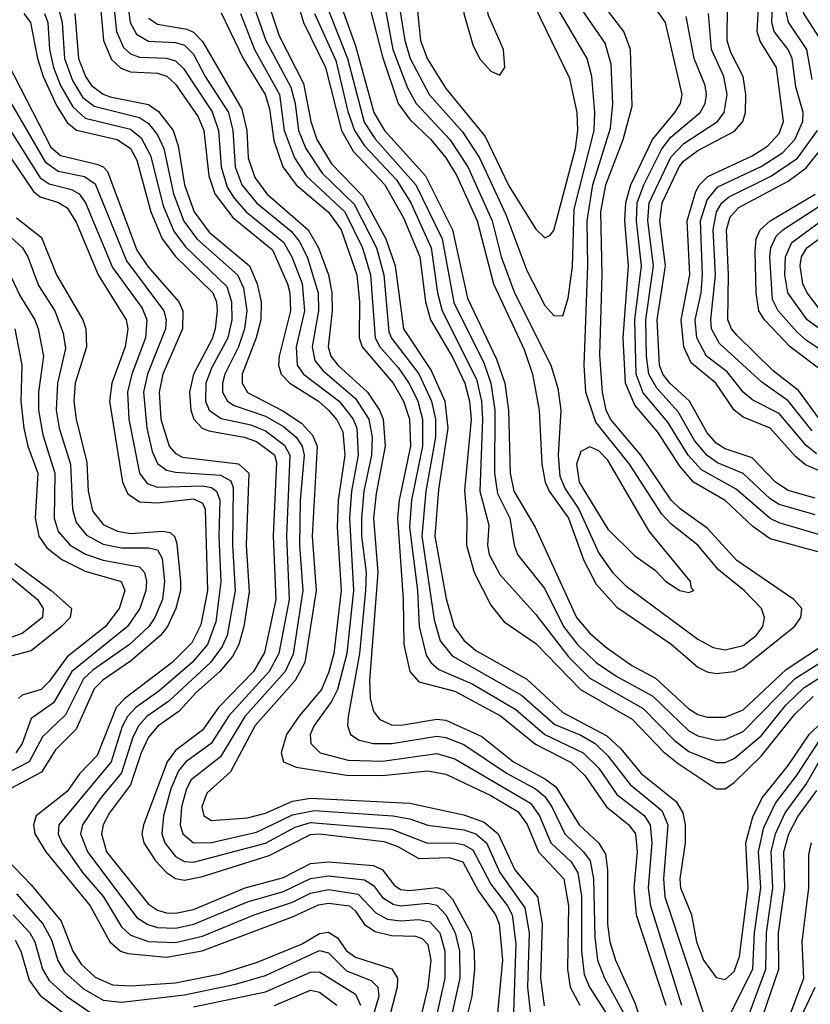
# Model space of a CAD drawing. Header units: inches. Extents: x 501365 to 657855, y 482276 to 547543.
# Tile 505 of 656: x 585184 to 586939, y 531232 to 533416. Entities that reach past the tile are written whole.
import ezdxf

# ---------------------------------------------------------------- set-up
doc = ezdxf.new("R2010")
doc.units = ezdxf.units.IN
doc.header["$MEASUREMENT"] = 0
doc.layers.add('A5583', color=7, linetype='Continuous')

msp = doc.modelspace()

# ---------------------------------------------------------------- linework, layer by layer
at = {"layer": 'A5583', "color": 5}
for points, elevation in [([(586943.6, 533283.6), (586931.5, 533350), (586890.8, 533410.8), (586886.6, 533430), (586886.3, 533510), (586877.1, 533557.1), (586858.2, 533598.2), (586816.7, 533650), (586797.9, 533690), (586811.8, 533710), (586906.4, 533750), (586933.6, 533766.4), (586951.7, 533790)], 4140), ([(586963.1, 533370), (586924.9, 533430), (586918.2, 533458.2), (586909.7, 533569.7), (586894, 533610), (586870.6, 533650), (586866.1, 533670), (586876, 533690), (587002.5, 533750)], 4120), ([(585929.2, 533570), (585990, 533333.9), (586024.3, 533230), (586050, 533194.4), (586096.9, 533150), (586130.6, 533110), (586154.7, 533070), (586199.6, 532970), (586236, 532830), (586304.1, 532684.1), (586323, 532630), (586337.7, 532550), (586343.7, 532430), (586350.8, 532390), (586359.5, 532370), (586402.8, 532310), (586436.7, 532216.6), (586463.8, 532163.8), (586510, 532113.1), (586630, 532031.4), (586690, 531979.6), (586710, 531969.3), (586730, 531965.6), (586770, 531970), (586790, 531978.6), (586903.9, 532070), (586918.4, 532090), (586920.2, 532110), (586902.4, 532130), (586776, 532216), (586710, 532288.3), (586650.6, 532330.6), (586630.2, 532350.2), (586563.2, 532450), (586495.7, 532530), (586486.2, 532550), (586477.7, 532590), (586472.1, 532672.1), (586477, 532850), (586474.5, 532990), (586485.6, 533050), (586523.9, 533150), (586543.9, 533223.9), (586540.5, 533350), (586525.2, 533390), (586450, 533488.8)], 4320), ([(585416, 533510), (585429.7, 533409.8), (585443.7, 533383.7), (585470, 533368.3), (585530, 533365.4), (585550, 533359.3), (585570, 533339.7), (585596, 533290), (585647.5, 533210), (585657.2, 533170), (585662.8, 533090), (585677.8, 533050), (585709.7, 533009.7), (585787.1, 532947.1), (585805, 532925), (585822.3, 532890), (585846.8, 532810), (585847.6, 532770), (585833.3, 532690), (585839.8, 532659.8), (585857.5, 532637.5), (585930, 532575.4), (585959.5, 532530), (585966.4, 532490), (585965.2, 532450), (585948.6, 532370), (585943, 532310), (585943.4, 532270), (585953.3, 532190), (585952.3, 532150), (585938.6, 532010), (585913.3, 531870), (585912.2, 531850), (585918.3, 531830), (585937.8, 531817.8), (585970, 531810), (586010.5, 531810.5), (586110, 531826.6), (586130, 531823.7), (586170, 531807.8), (586264.9, 531744.9), (586329.5, 531709.5), (586350, 531692.5), (586365.8, 531670), (586394.1, 531610), (586435.9, 531570), (586450.4, 531550), (586458.4, 531510), (586460.9, 531380.9), (586466.7, 531330), (586482.2, 531290), (586525.9, 531210)], 4060), ([(585388.9, 533490), (585399.2, 533390), (585414.5, 533354.5), (585430, 533340.7), (585450, 533333.2), (585510, 533330.6), (585530, 533324.8), (585548.1, 533308.1), (585611.4, 533211.4), (585625.5, 533170), (585631.4, 533090), (585644.8, 533044.8), (585660.1, 533020.1), (585687.1, 532990), (585770, 532922.2), (585788.5, 532890), (585811.2, 532831.2), (585816.7, 532770), (585798.2, 532690), (585800, 532650), (585814.3, 532630), (585893.4, 532570), (585924.9, 532530), (585932.8, 532510), (585935.9, 532450), (585920.9, 532370), (585916.2, 532310), (585925.6, 532150), (585910.3, 532010), (585889.5, 531930.5), (585876.4, 531903.6), (585837.8, 531850), (585829.2, 531830), (585830.5, 531810), (585851.3, 531790), (585913.4, 531773.4), (585990, 531771.3), (586110, 531788.3), (586150, 531776.5), (586318, 531678), (586338.5, 531650), (586363.7, 531590), (586408.2, 531548.2), (586423.6, 531523.6), (586431.4, 531471.4), (586431.4, 531350), (586437.6, 531297.6), (586449.1, 531270), (586496.2, 531196.2)], 4040), ([(585724.4, 533490), (585760.2, 533380.2), (585814.4, 533274.4), (585830.3, 533190), (585844.1, 533150), (585876.4, 533096.4), (585945.5, 533025.5), (585996.8, 532930), (586017.9, 532870), (586036.2, 532730), (586097.9, 532637.9), (586127.7, 532570), (586135, 532510), (586113.8, 532373.8), (586105.8, 532270), (586131.2, 532131.2), (586149.1, 532069.1), (586170, 532039.3), (586196.9, 532016.9), (586310, 531952.9), (586390, 531879.3), (586487.5, 531827.5), (586518.6, 531798.6), (586563.9, 531743.9), (586641.5, 531681.5), (586656.2, 531656.2), (586661.8, 531630), (586661.3, 531590), (586649.7, 531510), (586651.3, 531490), (586675.5, 531430), (586686.8, 531370), (586702.5, 531330), (586730, 531291.5), (586750, 531287), (586770, 531304.3), (586782.2, 531337.8), (586801.3, 531490), (586795.9, 531590), (586812.1, 531647.9), (586832.4, 531690), (586890, 531761.8), (586937.1, 531830), (586990, 531882)], 4180), ([(585790.9, 533490.9), (585814.3, 533410), (585862.8, 533310), (585898.4, 533170), (585924.7, 533124.7), (585995.1, 533050), (586036.5, 532976.5), (586072.3, 532890), (586085.4, 532790), (586096, 532750), (586145.9, 532665.9), (586172.3, 532610), (586182.8, 532570), (586186.5, 532530), (586171.9, 532371.9), (586177.1, 532310), (586175.8, 532250), (586193.1, 532190), (586230, 532117.4), (586260, 532080), (586330, 532032), (586429.3, 531930), (586544.1, 531864.1), (586612.5, 531792.5), (586645.8, 531765.8), (586730, 531709.7), (586750, 531710.1), (586770, 531723.5), (586830, 531782.1), (586904.7, 531875.3), (586945.4, 531914.6)], 4220), ([(586018.9, 533498.9), (586038.9, 533370), (586050.8, 533330), (586093.2, 533250), (586167.2, 533167.2), (586204.7, 533110), (586263.6, 532983.6), (586310, 532859.8), (586350, 532782.2), (586370, 532759.5), (586390, 532759.3), (586401.8, 532798.2), (586411.4, 532868.6), (586415.5, 532995.5), (586459.3, 533170), (586460.8, 533210), (586454.3, 533290), (586443.9, 533330), (586379.3, 533439.3)], 4360), ([(586952.9, 532452.9), (586930, 532471.4), (586870, 532542.5), (586811.8, 532571.8), (586790.3, 532590), (586754.7, 532634.7), (586709.2, 532670), (586687.3, 532710), (586684, 532750), (586696.7, 532810), (586700, 532850), (586695.9, 532970), (586710, 533016.8), (586734.4, 533045.6), (586830, 533090.2), (586878.3, 533121.7), (586905, 533150), (586922.6, 533190), (586923.3, 533210), (586907.4, 533267.4), (586899.4, 533330), (586890.2, 533350), (586858.8, 533390), (586853.8, 533410), (586856.7, 533490)], 4160), ([(585361.5, 533470), (585370.3, 533370.3), (585387.8, 533327.8), (585408.6, 533308.6), (585430, 533300.7), (585490, 533297.3), (585510.8, 533290.8), (585530, 533272.8), (585580.6, 533200.6), (585593, 533170), (585604.4, 533070), (585617.7, 533030), (585657.3, 532977.3), (585745.7, 532905.7), (585778.5, 532830), (585784.1, 532810), (585785.5, 532770), (585760.4, 532670), (585758.9, 532650), (585764.9, 532630), (585784.2, 532610), (585847.7, 532570), (585870, 532550), (585888.4, 532528.4), (585901.9, 532501.9), (585906, 532450), (585891.1, 532350), (585889.2, 532289.2), (585897.8, 532150), (585881.6, 532010), (585870.8, 531969.2), (585854.2, 531930), (585803.9, 531870), (585776.9, 531830), (585764.5, 531790), (585769.7, 531770), (585797.8, 531757.8), (585910, 531740.4), (585990, 531739.3), (586090, 531749.7), (586130, 531742.4), (586230, 531695.1), (586290, 531659.7), (586311, 531631), (586336.3, 531570), (586392.1, 531510), (586402.5, 531450), (586400, 531310), (586406, 531270), (586428, 531230)], 4020), ([(585695.8, 533470), (585730.7, 533370), (585786.2, 533266.2), (585795.7, 533230), (585802.9, 533170), (585819.2, 533130), (585855.4, 533075.4), (585926.5, 533006.5), (585976.5, 532910), (585992.5, 532850), (586003.9, 532723.9), (586009.8, 532709.8), (586070.1, 532630.1), (586098.6, 532570), (586107.1, 532530), (586107.3, 532490), (586085.6, 532370), (586077.1, 532270), (586104.4, 532084.4), (586118, 532038), (586144.7, 532004.7), (586297.9, 531917.9), (586372.5, 531852.5), (586430, 531828.7), (586461.6, 531810), (586490, 531783.3), (586539.1, 531719.1), (586610, 531661.8), (586623.4, 531630), (586613.1, 531510), (586616.4, 531470), (586709.4, 531189.4)], 4160), ([(585889.7, 533469.7), (585930, 533358.3), (585970.6, 533210), (585994.5, 533170), (586085.2, 533070), (586145, 532950), (586178.3, 532798.3), (586243, 532663), (586261.5, 532610), (586269.6, 532550), (586273.2, 532410), (586281.2, 532370), (586328.8, 532290), (586420.4, 532090), (586450, 532054.9), (586484.7, 532024.7), (586543.3, 531983.3), (586595.5, 531955.5), (586670, 531887.5), (586690, 531875), (586710, 531868.8), (586750, 531868.8), (586790, 531885.2), (586885.7, 531974.3), (587029.7, 532070)], 4280), ([(585990.2, 533470.2), (586013, 533350), (586045.3, 533265.3), (586064.1, 533230), (586139.3, 533150), (586179, 533090), (586233.2, 532970), (586253.4, 532890), (586282.7, 532810), (586363, 532650), (586378.6, 532598.6), (586385.8, 532550), (586379.7, 532450), (586383.3, 532403.3), (586395.1, 532375.1), (586425.5, 532330), (586470, 532232.8), (586500.2, 532190), (586530, 532160.1), (586690, 532041.9), (586723.7, 532023.7), (586750, 532017.9), (586790, 532027.7), (586818.8, 532050), (586833.9, 532070), (586837.9, 532090), (586830.7, 532110), (586792.4, 532150), (586735.8, 532195.8), (586689.6, 532250), (586630, 532297.6), (586610, 532319.3), (586537.7, 532430), (586463.2, 532523.2), (586441.4, 532590), (586437.2, 532650), (586445.3, 532870), (586443.7, 532970), (586456.9, 533050), (586495.8, 533175.8), (586501.3, 533230), (586497.4, 533317.4), (586483.7, 533363.7), (586411.7, 533470)], 4340), ([(586064.6, 533464.6), (586074, 533370), (586088.8, 533330), (586130, 533263.8), (586217.3, 533157.3), (586270, 533047.3), (586330, 532951.3), (586350, 532931.8), (586361.6, 532938.4), (586370, 532948.8), (586417.8, 533130), (586423.4, 533170), (586422, 533210), (586405.5, 533285.5), (586326.9, 533446.9)], 4380), ([(586970, 532232.2), (586850, 532264.5), (586812.1, 532292.1), (586750, 532349.7), (586679.8, 532390), (586650, 532425.9), (586601.1, 532501.1), (586550, 532560.6), (586529.4, 532609.4), (586523.7, 532710), (586536, 532870), (586527.8, 532970), (586529.6, 533010.4), (586541.1, 533050), (586589, 533150), (586638.4, 533210), (586651.1, 533230), (586654.9, 533250), (586617.7, 533410), (586576.6, 533470)], 4280), ([(587030, 532384.5), (586928.9, 532428.9), (586906.7, 532446.7), (586850, 532510), (586790, 532534.1), (586770.1, 532550.1), (586729.8, 532609.8), (586674.6, 532654.6), (586658.7, 532690), (586652.7, 532750), (586671.9, 532850), (586666, 532970), (586685.2, 533034.8), (586693, 533050), (586711.5, 533068.5), (586810, 533113.8), (586844.3, 533135.7), (586870, 533163.9), (586879.9, 533190), (586864.4, 533310), (586828.1, 533368.1), (586821.3, 533390), (586825.6, 533470)], 4180), ([(585268.4, 533450), (585278.5, 533410), (585283.9, 533330), (585301.5, 533281.5), (585324.1, 533244.1), (585350, 533224), (585450, 533199.2), (585470, 533185.9), (585490, 533160.7), (585504.4, 533130), (585525.9, 533030), (585548.9, 532968.9), (585577.7, 532930), (585668.2, 532850), (585681, 532821), (585688.5, 532770), (585683.5, 532730), (585670.2, 532690), (585639.9, 532630), (585634.2, 532610), (585634.7, 532590), (585645.4, 532570), (585660.4, 532560.4), (585730, 532536.3), (585770, 532513.3), (585798, 532490), (585811.5, 532470), (585815.7, 532450), (585807.3, 532350), (585805.3, 532250), (585813, 532150), (585791.3, 532008.7), (585773.9, 531970), (585684.1, 531870), (585630, 531780.8), (585565, 531730), (585554.5, 531710), (585543.3, 531670), (585540.7, 531630), (585546.7, 531610), (585570, 531590.1), (585610, 531590.7), (585710, 531613.7), (585790, 531651.8), (585838.3, 531661.7), (586012.6, 531650), (586050, 531643.6), (586090, 531629), (586170, 531619), (586196.6, 531610), (586220.6, 531590), (586250, 531524.3), (586305.8, 531445.8), (586315.3, 531390), (586311.2, 531270), (586322.7, 531170)], 3960), ([(585864.4, 533450), (585912.3, 533330), (585949.1, 533189.1), (585972.7, 533152.7), (586063.4, 533050), (586122.1, 532930), (586148.3, 532788.4), (586214.8, 532654.8), (586230.3, 532610), (586238.8, 532550), (586238.5, 532410), (586244.8, 532364.8), (586272.3, 532310), (586281.9, 532250), (586289.7, 532230), (586350, 532153.7), (586391.3, 532070), (586422.8, 532030), (586464.2, 531990), (586510, 531959), (586590, 531915.4), (586670, 531838.1), (586690, 531827.1), (586730, 531817.9), (586750, 531819.2), (586790, 531837.1), (586905.8, 531954.2), (587087.9, 532070)], 4260), ([(586950, 532354.5), (586890, 532371.6), (586861.8, 532390), (586810, 532444.3), (586750, 532464.1), (586730, 532476.7), (586710, 532499.8), (586671.3, 532570), (586627.6, 532610), (586612.1, 532630), (586604.7, 532650), (586599.7, 532750), (586618.1, 532870), (586605.1, 532970), (586610.6, 533010), (586648, 533090), (586658, 533102), (586690, 533126.2), (586770.9, 533169.1), (586789.7, 533190), (586795.6, 533210), (586796.1, 533250), (586790.2, 533290), (586763, 533343), (586754.7, 533370), (586755.2, 533450)], 4220), ([(585193.8, 533430), (585208.2, 533410), (585223.6, 533330), (585236.3, 533290), (585266, 533226), (585290, 533187.9), (585310.7, 533170.7), (585400.6, 533150), (585430.6, 533130), (585444.1, 533104.1), (585475.6, 532990), (585500.6, 532930), (585530, 532891), (585612.8, 532810), (585621.3, 532790), (585623, 532770), (585618.3, 532730), (585611.7, 532708.3), (585570.4, 532630), (585561.6, 532590), (585564, 532550), (585570.8, 532530), (585589.1, 532510), (585604, 532504), (585683, 532490), (585710, 532480.7), (585750, 532451), (585754.7, 532434.7), (585746.9, 532270), (585753.1, 532130), (585728.1, 532011.9), (585703.2, 531970), (585625.4, 531890), (585590, 531839.6), (585530, 531794.6), (585511.4, 531770), (585458.9, 531630), (585455.5, 531610), (585459.8, 531590), (585485.9, 531550), (585510, 531524.3), (585530, 531511.2), (585550, 531507.4), (585590, 531515.3), (585737.8, 531562.2), (585830, 531608.7), (585850, 531610), (585992.9, 531592.9), (586022.5, 531582.5), (586070, 531554.9), (586137.7, 531557.7), (586167.9, 531547.9), (586203.1, 531483.1), (586240.7, 531430), (586248.8, 531410), (586255.7, 531330), (586238.8, 531150)], 3920), ([(585239.6, 533430), (585246.5, 533410), (585250.6, 533350), (585259.3, 533310), (585275.2, 533270), (585302.5, 533222.5), (585330, 533197.7), (585430, 533172.9), (585454, 533154), (585474.6, 533114.6), (585503, 533003), (585526.7, 532946.7), (585552.3, 532912.3), (585643.9, 532823.9), (585654.6, 532790), (585654.9, 532750), (585646.5, 532710), (585610, 532642.8), (585597.9, 532610), (585596.8, 532570), (585605.1, 532550), (585631.5, 532531.5), (585697.2, 532517.2), (585730, 532503.9), (585772.4, 532472.4), (585784, 532450), (585776.5, 532270), (585782.4, 532130), (585759.8, 532010), (585738.1, 531970), (585648.4, 531871.6), (585609.4, 531810.6), (585553.1, 531770), (585536.8, 531750), (585519.6, 531710), (585503.7, 531650), (585500.1, 531610), (585506.4, 531590), (585530, 531559.8), (585550, 531548.8), (585570, 531546.8), (585730, 531589.1), (585795.5, 531624.5), (585830, 531635.3), (586010, 531620.5), (586089.6, 531589.6), (586150, 531590), (586170, 531585.6), (586190, 531574.6), (586230, 531498), (586267.1, 531450), (586277.2, 531430), (586285.7, 531365.7), (586277.9, 531150)], 3940), ([(585306.7, 533430), (585315.2, 533330), (585330.1, 533290.2), (585343.9, 533270), (585370, 533250.6), (585385.4, 533245.3), (585470, 533228.1), (585492.3, 533212.3), (585524.7, 533170), (585536.3, 533136.3), (585550.3, 533050), (585571.4, 532990), (585605, 532945), (585694.2, 532870), (585711.5, 532830), (585720.5, 532790), (585719.4, 532750), (585709.2, 532710), (585678.3, 532630), (585677.9, 532610), (585690, 532589.3), (585768.7, 532548.7), (585810, 532521.1), (585834.4, 532494.4), (585844.7, 532470), (585833.8, 532270), (585842.1, 532150), (585817, 531990), (585796.1, 531950), (585707.1, 531850), (585652.4, 531747.6), (585599.6, 531700.4), (585588.5, 531670), (585593, 531650), (585610, 531639.4), (585690, 531645.1), (585730, 531655.9), (585790, 531682.7), (585830, 531689.3), (586050, 531678.2), (586170, 531652.4), (586215.6, 531635.6), (586246.5, 531610), (586283.6, 531530), (586333.4, 531470), (586344.2, 531410), (586340.2, 531290), (586348.2, 531228.2)], 3980), ([(585470, 533419.5), (585490, 533405.9), (585555.4, 533395.4), (585570, 533388.8), (585590, 533368), (585677.5, 533217.5), (585688.6, 533170), (585691.7, 533110), (585706.1, 533066.1), (585732.9, 533030), (585825, 532950), (585848, 532910), (585870, 532850), (585877.3, 532810), (585878, 532770), (585869.1, 532690), (585875.3, 532670), (585890.7, 532650), (585956.5, 532590), (585983.3, 532550), (585990.9, 532530), (585995.9, 532470), (585975.3, 532364.7), (585969.9, 532310), (585979.5, 532190), (585961.2, 531950), (585962.2, 531910), (585970, 531881.6), (585983.6, 531863.6), (586010, 531852.1), (586031.2, 531851.2), (586110, 531864.6), (586130, 531862.1), (586210, 531825.6), (586280.4, 531770), (586351.5, 531731.5), (586374.1, 531714.1), (586426, 531630), (586469.6, 531589.6), (586484.5, 531564.5), (586488.9, 531530), (586489.2, 531409.2), (586494.2, 531370), (586506.6, 531330), (586550, 531235.2), (586566.3, 531186.3)], 4080), ([(585631.5, 533431.5), (585680.6, 533330), (585729.4, 533250), (585738.6, 533218.6), (585748.2, 533148.2), (585768.2, 533090), (585798, 533050), (585870, 532989.2), (585897.8, 532950), (585932.8, 532850), (585938.7, 532790), (585937.6, 532710), (585944.2, 532690), (586013.6, 532610), (586036.6, 532570), (586049.9, 532529.9), (586051.6, 532470), (586026.5, 532350), (586023, 532310), (586035.7, 532130), (586036.9, 532030), (586050.2, 531970.2), (586070, 531947.2), (586150, 531926.1), (586251.9, 531871.9), (586329.2, 531809.2), (586408.5, 531768.5), (586439.1, 531739.1), (586486.8, 531670), (586536.8, 531630), (586551.2, 531610), (586555.3, 531570), (586547.4, 531490), (586552.9, 531430), (586618.7, 531230)], 4120), ([(585674.7, 533430), (585705.2, 533350), (585760.8, 533250), (585771.1, 533170), (585794, 533110), (585820.2, 533070), (585905.8, 532990), (585945.2, 532910), (585963.1, 532850), (585973.1, 532710), (585983.6, 532690), (586024.6, 532644.6), (586048.9, 532608.9), (586068.3, 532570), (586078.7, 532530), (586078.3, 532470), (586054.3, 532350), (586049.6, 532290), (586067.4, 532150), (586070.8, 532070), (586086.6, 532006.6), (586096.7, 531990), (586114.8, 531974.8), (586190, 531942.2), (586286, 531886), (586350.4, 531830.4), (586435.4, 531790), (586470, 531755.8), (586510, 531697.1), (586570.5, 531650.5), (586584.2, 531630), (586587.9, 531590), (586579.1, 531490), (586584.7, 531450), (586653.5, 531230)], 4140), ([(585839.1, 533430), (585885.9, 533325.9), (585912.7, 533212.7), (585927.4, 533170), (585950, 533136.6), (586021, 533061), (586052.6, 533010), (586097.6, 532910), (586111.8, 532810), (586122, 532770), (586198.4, 532618.4), (586209.2, 532570), (586211.9, 532530), (586206.1, 532370), (586225.5, 532294.5), (586222.9, 532250), (586226.6, 532230), (586250, 532185.2), (586330, 532096.8), (586402.5, 532002.5), (586450, 531955.5), (586568.3, 531888.3), (586637.4, 531817.4), (586670, 531792.9), (586730, 531768.2), (586750, 531768.5), (586770, 531776.8), (586830, 531827.1), (586884.7, 531895.3), (586925.7, 531934.3), (587030, 532000.5)], 4240), ([(587010, 532258.4), (586870, 532300), (586850, 532309.5), (586774.6, 532374.6), (586697.6, 532417.6), (586668.3, 532450), (586623.1, 532523.1), (586568, 532588), (586552.9, 532630), (586550, 532750), (586564.3, 532870), (586553.3, 532970), (586555, 533010), (586569.5, 533050), (586610.1, 533129.9), (586630, 533155.7), (586695.1, 533210), (586706.1, 533230), (586709.2, 533250), (586706.1, 533270), (586681.8, 533330), (586663.5, 533423.5)], 4260), ([(586950, 532317.5), (586870, 532340.9), (586850, 532352.9), (586790, 532409.3), (586733.2, 532433.2), (586710, 532449.5), (586682.5, 532482.5), (586646.3, 532546.4), (586598.4, 532598.4), (586580.7, 532630), (586575.5, 532670), (586574.5, 532750), (586591.6, 532870), (586578.5, 532970), (586581.3, 533010), (586630, 533111.2), (586658.8, 533141.2), (586733.5, 533190), (586748.2, 533210), (586755.1, 533250), (586747.1, 533290), (586719.7, 533350), (586713.5, 533430)], 4240), ([(585130, 533372), (585253.3, 533133.3), (585274.6, 533114.6), (585355.6, 533095.6), (585369.6, 533089.6), (585379, 533079), (585444.7, 532904.7), (585468.7, 532868.7), (585537.3, 532790), (585546.5, 532770), (585545.7, 532730), (585502.1, 532630), (585493.8, 532590), (585497.5, 532530), (585516.2, 532470), (585530, 532453.5), (585545.5, 532445.5), (585670, 532430.6), (585693.3, 532410), (585687.3, 532250), (585693.5, 532146.5), (585682.1, 532070), (585671, 532030), (585656.4, 532003.6), (585628.4, 531970), (585576.4, 531923.6), (585538.1, 531881.9), (585491.3, 531848.7), (585470, 531824.4), (585453.7, 531790), (585430, 531718.7), (585383.4, 531656.6), (585369.6, 531630), (585365.6, 531610), (585377.1, 531570), (585470, 531453.9), (585490, 531440.4), (585510, 531434.5), (585530, 531433.6), (585570, 531441.8), (585685.2, 531490), (585770, 531513.3), (585830, 531544.4), (585870, 531547.5), (585970, 531539.6), (585989.9, 531529.9), (586015.8, 531495.8), (586030, 531486.7), (586050, 531483.9), (586110, 531491.1), (586125.9, 531485.9), (586145.1, 531465.1), (586185.9, 531390), (586193.1, 531350), (586194.1, 531310), (586187.9, 531250), (586168.2, 531170)], 3880), ([(585137.5, 533277.5), (585240.8, 533100.8), (585270, 533080.2), (585328.4, 533068.4), (585351.9, 533051.9), (585421.2, 532881.1), (585504.5, 532770), (585509.2, 532750), (585507.7, 532730), (585468, 532630), (585459.2, 532590), (585466.3, 532510), (585478.4, 532458.4), (585490, 532431.8), (585510, 532416.9), (585530, 532412.1), (585630, 532405.3), (585653.3, 532393.3), (585658.3, 532378.3), (585656.7, 532250), (585662.3, 532150), (585645, 532050), (585634.1, 532025.9), (585607.9, 531990), (585515.4, 531904.6), (585466.4, 531870), (585448.9, 531850), (585435.8, 531824.2), (585410, 531745.5), (585364.2, 531690), (585323.9, 531630), (585319.7, 531610), (585334.7, 531570), (585444.6, 531424.6), (585468.5, 531408.5), (585490, 531402.2), (585530, 531400.8), (585570.7, 531409.3), (585690, 531459.3), (585770, 531482.2), (585830, 531510.9), (585870, 531516.7), (585950, 531508.1), (585970, 531495.7), (585990, 531468.6), (586013.7, 531453.7), (586030, 531449.9), (586090, 531455.8), (586110, 531451.7), (586130, 531430.3), (586151.2, 531390), (586160.4, 531350), (586161.3, 531290), (586134.7, 531170)], 3860), ([(585150, 533192.3), (585230, 533065.4), (585250, 533051.7), (585299.2, 533039.2), (585316.6, 533030), (585330.8, 533010), (585390, 532866.7), (585456.2, 532776.2), (585466.9, 532750), (585463.5, 532710), (585433, 532630), (585423.3, 532590), (585426.5, 532530), (585450.4, 532410.4), (585467.4, 532387.4), (585490, 532379.2), (585590, 532381.9), (585610, 532378.1), (585621.2, 532370), (585628.5, 532350), (585626.4, 532270), (585630.8, 532169.2), (585619.9, 532080.1), (585601.1, 532030), (585567.4, 531990), (585493.3, 531926.7), (585442.1, 531890), (585423.9, 531870), (585412.1, 531847.9), (585387.6, 531770), (585270.9, 531630), (585269.5, 531610), (585277.7, 531590), (585323.9, 531523.9), (585370.1, 531469.9), (585410, 531403.6), (585430, 531385), (585470, 531370.8), (585530, 531369.1), (585590, 531382.8), (585704.8, 531430), (585790, 531458.5), (585830, 531478.2), (585870, 531486.4), (585935.9, 531475.9), (585974.7, 531434.7), (586001, 531421), (586030, 531416.8), (586070, 531419.7), (586094.4, 531414.4), (586116.8, 531390), (586128.4, 531350), (586127.9, 531290), (586101.2, 531170)], 3840), ([(586943.8, 532503.8), (586890.2, 532570.2), (586831.7, 532611.7), (586738.1, 532698.1), (586720.2, 532730), (586718.5, 532750), (586728.7, 532850), (586723.4, 532950), (586730.8, 532990), (586743, 533010), (586757.6, 533022.4), (586853.5, 533070), (586910.8, 533109.2), (586955.6, 533170)], 4140), ([(586959.9, 532530), (586913.2, 532593.2), (586856.9, 532636.9), (586776.3, 532716.3), (586764.3, 532730), (586756, 532750), (586758, 532850), (586753, 532950), (586761.4, 532978.6), (586780.7, 532999.3), (586890, 533057.6), (586930, 533087.1), (586996.3, 533170)], 4120), ([(585150, 533131), (585214.7, 533034.7), (585230, 533022.8), (585270.2, 533010.2), (585290, 532998.4), (585310, 532967), (585358.4, 532850), (585421, 532750), (585424.3, 532730), (585418.7, 532690), (585388.6, 532610), (585384, 532570), (585412.7, 532390), (585424.5, 532364.5), (585450, 532346.4), (585490, 532344.1), (585570, 532353.1), (585590, 532343.7), (585595.8, 532330), (585601.2, 532150), (585586.1, 532073.9), (585566.3, 532033.7), (585522.8, 531990), (585417.9, 531910), (585398.6, 531890), (585356.6, 531783.4), (585317.3, 531742.7), (585290, 531704.1), (585221.1, 531650), (585214.7, 531630), (585217.6, 531610), (585242.6, 531570), (585341.1, 531450), (585384.3, 531370), (585408.2, 531350), (585424.2, 531344.2), (585510, 531336.3), (585589.3, 531350.7), (585790, 531426), (585847.6, 531452.3), (585870, 531456.5), (585916.2, 531450), (585930, 531438.1), (585950, 531408.6), (585973.1, 531393.1), (586010, 531384.4), (586062.9, 531382.9), (586077.4, 531377.4), (586090, 531364.7), (586096.9, 531330), (586090.2, 531270), (586066.8, 531170)], 3820), ([(586960.5, 532640.5), (586894.3, 532690), (586837.9, 532750), (586824.9, 532770), (586819.3, 532810), (586817.1, 532902.8), (586819.3, 532930), (586827.8, 532950), (586850.5, 532970), (586950, 533028.8)], 4080), ([(586982.7, 532670), (586930, 532704.8), (586910, 532723.2), (586868.1, 532770), (586855.3, 532795.3), (586849.3, 532890), (586851.5, 532910), (586863.8, 532936.2), (586878.3, 532950), (586970.5, 533009.5)], 4060), ([(587010, 532694.2), (586932.4, 532750), (586889.4, 532810), (586883, 532850), (586884, 532890), (586898.4, 532921.6), (586990.5, 532989.5)], 4040), ([(585176.9, 532976.9), (585232.6, 532932.6), (585266, 532850), (585324.2, 532750), (585331, 532730), (585332.3, 532690), (585307.8, 532610), (585304.6, 532570), (585310, 532529.9), (585333.6, 532433.6), (585336.2, 532370), (585346.3, 532326.3), (585370, 532296.2), (585401.1, 532281.1), (585430, 532276.1), (585501.4, 532281.4), (585518.2, 532278.2), (585528.9, 532268.9), (585533.2, 532253.2), (585541.1, 532170), (585541.4, 532150), (585531.1, 532110), (585512.3, 532070), (585496.8, 532050), (585430, 531993), (585369.1, 531950.9), (585350, 531931.5), (585310, 531842.5), (585263.7, 531796.3), (585232.9, 531747.1), (585163.4, 531710)], 3780), ([(586962.8, 532770), (586932, 532810), (586922.4, 532830), (586916.7, 532870), (586919.8, 532890), (586931.9, 532910), (587010, 532967.9)], 4020), ([(585148.4, 532948.4), (585190.4, 532910), (585202.3, 532890), (585226.1, 532826.1), (585262.3, 532770), (585280.6, 532720.6), (585286.3, 532686.3), (585268.1, 532610), (585265.4, 532550), (585272.3, 532510), (585297.4, 532430), (585301.3, 532330), (585310, 532300.4), (585332.4, 532272.4), (585370, 532252.9), (585410, 532244.4), (585470, 532244.6), (585490, 532240.2), (585500.7, 532220.7), (585505.8, 532170), (585501.4, 532130), (585484.6, 532090), (585471.1, 532070), (585427.8, 532030), (585347, 531973), (585326.3, 531953.7), (585286.2, 531873.8), (585234.8, 531825.2), (585205.3, 531770), (585130, 531731.1)], 3760), ([(585153.7, 532870), (585184.6, 532804.6), (585218.2, 532750), (585225, 532730), (585237.5, 532670), (585226, 532590), (585226.2, 532550), (585235.4, 532495.4), (585262.7, 532410), (585260.8, 532310), (585270, 532280.8), (585296.1, 532250), (585330.2, 532230.2), (585370, 532217.2), (585450, 532202.6), (585461.3, 532190), (585465.6, 532170), (585464.5, 532150), (585451.4, 532110), (585423.7, 532070), (585299.9, 531970), (585259.1, 531900.9), (585210, 531865.7), (585190.2, 531810), (585175.5, 531790)], 3740), ([(585173.4, 532730), (585188.9, 532650), (585186.7, 532570), (585193.6, 532510), (585202.4, 532470), (585224.3, 532410), (585218.8, 532310), (585226.8, 532270), (585244.7, 532244.7), (585278.2, 532218.2), (585330, 532192.7), (585409.5, 532170), (585418, 532150), (585404.9, 532110), (585374.7, 532070), (585290, 532002.9), (585250, 531947.8), (585231.7, 531930), (585190, 531917.5), (585181.6, 531910)], 3720), ([(585128.2, 532208.2), (585223.7, 532130), (585236.6, 532110), (585235.2, 532090), (585190, 532054.7), (585110, 532027.3)], 3660), ([(585173.9, 532210), (585254.5, 532150), (585299.7, 532110), (585296.1, 532090), (585277.2, 532070), (585210, 532016.1), (585130, 531995.1)], 3680), ([(586750, 531187.8), (586811.6, 531310), (586815.3, 531390), (586829.3, 531490), (586824.3, 531570), (586835.8, 531624.2), (586861.8, 531678.2), (586910, 531740.8), (586961, 531819)], 4160), ([(586781.3, 531150), (586840.8, 531310), (586841.9, 531390), (586856.1, 531490), (586852.6, 531570), (586861.7, 531610), (586883.5, 531656.5), (586930, 531720.2), (586970.4, 531790)], 4140), ([(586814.8, 531150), (586869.8, 531310), (586868.4, 531390), (586882.6, 531490), (586880.8, 531570), (586891.9, 531610), (586911.7, 531648.3), (586953.8, 531706.2)], 4120), ([(586994, 530474), (586924.7, 530624.7), (586910.4, 530670), (586888.3, 530808.3), (586880.8, 530950), (586869.6, 531030), (586867.4, 531110), (586872.1, 531150), (586924.9, 531290), (586921.1, 531370), (586936.2, 531490), (586935.8, 531564.1), (586942.2, 531590)], 4080), ([(585154.6, 531554.6), (585210, 531497.1), (585276.3, 531416.3), (585302.3, 531350), (585320.5, 531320.5), (585351.9, 531291.9), (585390, 531274.7), (585430, 531272.9), (585530, 531279.5), (585630, 531299.3), (585710, 531324.4), (585810, 531365.3), (585850, 531389), (585870, 531391.6), (585890, 531379.5), (585910, 531350.3), (585930, 531336), (586010.6, 531310.6), (586022.9, 531290), (586022.1, 531270), (585985.8, 531130)], 3780), ([(585177.1, 531477.1), (585236, 531410), (585255, 531375), (585268.9, 531328.9), (585283.9, 531303.9), (585326.1, 531266.1), (585370, 531240.6), (585410, 531236.7), (585550, 531252.5), (585663.7, 531276.3), (585730, 531295.6), (585850, 531351.3), (585870, 531345.8), (585910, 531306.1), (585964.7, 531284.7), (585979.5, 531270), (585981.3, 531250), (585946.6, 531130)], 3760), ([(585170, 531430.3), (585206.7, 531390), (585217.8, 531370), (585235, 531310), (585250, 531284.5), (585288.3, 531250), (585350, 531208)], 3740), ([(585174.1, 531374.1), (585186.7, 531350), (585205.4, 531285.4), (585230, 531251.1), (585330, 531175.9)], 3720), ([(585570, 531226.2), (585730, 531259.4), (585830, 531302.7), (585850, 531303.5), (585930, 531254.6), (585940.5, 531230)], 3740), ([(585750, 531228.9), (585830, 531262.8), (585850, 531258.6), (585888.6, 531230)], 3720), ([(586940.7, 530670), (586917.8, 530810), (586909.4, 530950), (586896, 531050), (586894.2, 531110), (586898.9, 531150), (586912.4, 531190), (586950, 531270)], 4060)]:
    msp.add_lwpolyline(points, dxfattribs=dict(at, elevation=elevation))
for points, elevation in [([(586187.6, 533532.4), (586175.6, 533524.4), (586170, 533513.2), (586170.1, 533430), (586190, 533360.3), (586204.8, 533330), (586230, 533302), (586250, 533292.9), (586261.6, 533310), (586258.3, 533350), (586225.1, 533425.1), (586210, 533497.7)], 4420), ([(586450, 532468.6), (586430, 532458.3), (586420.6, 532430), (586426.5, 532390), (586490, 532286.2), (586550, 532226.9), (586594.7, 532194.7), (586618.5, 532170), (586650, 532149.6), (586670, 532145.6), (586680.7, 532150), (586675.3, 532155.3), (586673.6, 532170), (586581.4, 532281.4), (586490, 532439), (586470, 532459.3)], 4360)]:
    msp.add_lwpolyline(points, close=True, dxfattribs=dict(at, elevation=elevation))

doc.saveas('drawing.dxf')
